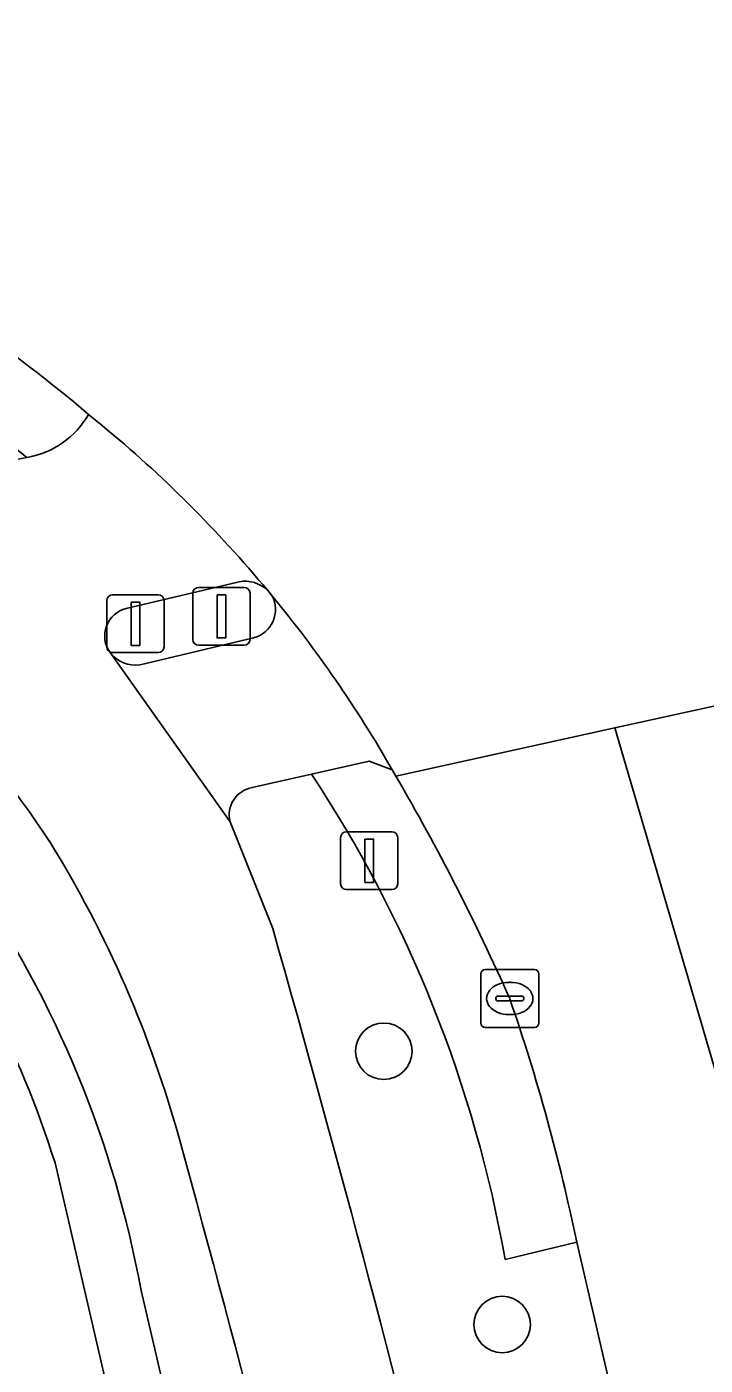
# Model space of a CAD drawing. Extents: x 156412 to 157779, y 382335 to 383768.
# Drawn here: x 156961.53 to 156973.27, y 382943.57 to 382966.75 of the extents above; entities that cross this region are included whole.
import ezdxf

# ---------------------------------------------------------------- set-up
doc = ezdxf.new("R2010")
doc.units = 0
for name, color, linetype in [('IMGEO_Berm_groen', 7, 'Continuous'), ('IMGEO_Boom', 7, 'Continuous'), ('IMGEO_Drukknoppaal', 7, 'Continuous'), ('IMGEO_Fietspad_gesloten', 7, 'Continuous'), ('IMGEO_Fietspad_open', 7, 'Continuous'), ('IMGEO_Groenvoorziening', 7, 'Continuous'), ('IMGEO_Haag', 7, 'Continuous'), ('IMGEO_Kolk', 7, 'Continuous'), ('IMGEO_Lichtmast', 7, 'Continuous'), ('IMGEO_Rijbaan_lokaal_open', 7, 'Continuous'), ('IMGEO_Rijbaan_regionaal_gesloten', 7, 'Continuous'), ('IMGEO_Verkeerseiland_open', 7, 'Continuous'), ('IMGEO_Verkeersregelinstallatiepaal', 7, 'Continuous'), ('IMGEO_Voetpad_open', 7, 'Continuous')]:
    doc.layers.add(name, color=color, linetype=linetype)

msp = doc.modelspace()

# ---------------------------------------------------------------- linework, layer by layer
at = {"layer": 'IMGEO_Berm_groen'}
for points in [[(156966.452, 382953.808), (156965.43, 382953.575)], [(156965.045, 382952.985), (156965.783, 382951.134)], [(156969, 382938.98), (156974.712, 382929.839), (156971.043, 382945.704)], [(156971.043, 382945.704), (156969.804, 382945.404)]]:
    msp.add_lwpolyline(points, dxfattribs=at)
for centre, radius, start, end in [((156946.547, 382941.181), 23.504, 50.4056, 102.3894), ((156960.594, 382963.613), 4.421, 231.1175, 282.1811), ((156948.001, 382941.578), 22.136, 9.9523, 33.5377), ((156965.506, 382953.105), 0.476, 99.1706, 194.5771), ((156640.671, 382858.578), 338.03, 13.75987, 15.89102)]:
    msp.add_arc(centre, radius, start, end, dxfattribs=at)
at = {"layer": 'IMGEO_Boom'}
for centre in [(156967.705, 382949.01), (156969.754, 382944.279)]:
    msp.add_circle(centre, 0.489, dxfattribs=at)
at = {"layer": 'IMGEO_Drukknoppaal'}
for p, q in [((156963.012, 382956.913), (156963.802, 382956.913)), ((156963.802, 382956.913), (156963.012, 382956.913)), ((156962.912, 382956.013), (156962.912, 382956.813)), ((156962.912, 382956.813), (156962.912, 382956.013)), ((156963.902, 382956.813), (156963.902, 382956.013)), ((156963.902, 382956.013), (156963.902, 382956.813)), ((156963.802, 382955.913), (156963.012, 382955.913)), ((156963.012, 382955.913), (156963.802, 382955.913))]:
    msp.add_line(p, q, dxfattribs=at)
msp.add_lwpolyline([(156963.332, 382956.788), (156963.482, 382956.788), (156963.482, 382956.038), (156963.332, 382956.038), (156963.332, 382956.788)], dxfattribs=at)
for centre, start, end in [((156963.012, 382956.813), 90, 180), ((156963.012, 382956.813), 90, 180), ((156963.802, 382956.813), 0, 90), ((156963.802, 382956.813), 360, 90), ((156963.012, 382956.013), 180, 270), ((156963.012, 382956.013), 180, 270), ((156963.802, 382956.013), 270, 0), ((156963.802, 382956.013), 270, 0)]:
    msp.add_arc(centre, 0.1, start, end, dxfattribs=at)
at = {"layer": 'IMGEO_Fietspad_gesloten'}
for points in [[(156962.829, 382959.848), (156962.597, 382960.038)], [(156963.247, 382956.677), (156965.201, 382957.14)], [(156965.783, 382951.134), (156965.045, 382952.985), (156962.968, 382955.915)]]:
    msp.add_lwpolyline(points, dxfattribs=at)
for centre, radius, start, end in [((156945.649, 382941.853), 19.526, 33.5501, 71.866), ((156960.594, 382963.613), 4.421, 231.1175, 282.1811), ((156961.276, 382960.793), 1.522, 279.5112, 330.2569), ((156948.949, 382943.066), 21.778, 39.7334, 50.4067), ((156965.302, 382956.586), 0.563, 45.3959, 100.3175), ((156963.367, 382956.201), 0.491, 104.1272, 215.6533), ((156944.982, 382942.203), 19.9, 15.3272, 31.6506), ((156640.671, 382858.578), 338.03, 13.75987, 15.89102), ((156682.4, 382869.623), 292.328, 13.12282, 15.44279)]:
    msp.add_arc(centre, radius, start, end, dxfattribs=at)
at = {"layer": 'IMGEO_Fietspad_open'}
for points in [[(156965.453, 382956.17), (156963.489, 382955.703)], [(156962.968, 382955.915), (156965.045, 382952.985)], [(156965.43, 382953.575), (156966.452, 382953.808), (156967.45, 382954.036), (156967.851, 382953.884)]]:
    msp.add_lwpolyline(points, dxfattribs=at)
for centre, radius, start, end in [((156965.322, 382956.66), 0.508, 284.9444, 28.2994), ((156948.785, 382942.953), 21.977, 29.8253, 39.393), ((156963.409, 382956.252), 0.555, 217.4223, 278.2939), ((156965.506, 382953.105), 0.476, 99.1706, 194.5771)]:
    msp.add_arc(centre, radius, start, end, dxfattribs=at)
at = {"layer": 'IMGEO_Groenvoorziening'}
msp.add_lwpolyline([(156962.016, 382947.078), (156969.739, 382913.653), (156970.724, 382913.858), (156963.505, 382944.87)], dxfattribs=at)
for centre, radius, start, end in [((156946.165, 382942.136), 16.603, 17.3166, 59.0946), ((156945.279, 382941.541), 18.527, 10.3497, 34.4235)]:
    msp.add_arc(centre, radius, start, end, dxfattribs=at)
at = {"layer": 'IMGEO_Haag'}
msp.add_lwpolyline([(156962.016, 382947.078), (156969.739, 382913.653), (156970.724, 382913.858), (156963.505, 382944.87)], dxfattribs=at)
for centre, radius, start, end in [((156946.165, 382942.136), 16.603, 17.3166, 59.0946), ((156945.279, 382941.541), 18.527, 10.3497, 34.4235)]:
    msp.add_arc(centre, radius, start, end, dxfattribs=at)
at = {"layer": 'IMGEO_Kolk'}
for p, q in [((156969.46, 382950.424), (156970.312, 382950.424)), ((156969.385, 382949.498), (156969.385, 382950.35)), ((156969.873, 382950.204), (156969.898, 382950.204)), ((156970.386, 382950.35), (156970.386, 382949.498)), ((156969.687, 382949.967), (156970.085, 382949.967)), ((156969.644, 382949.918), (156969.644, 382949.93)), ((156970.082, 382949.881), (156969.684, 382949.881)), ((156970.128, 382949.93), (156970.128, 382949.918)), ((156969.896, 382949.644), (156969.871, 382949.644)), ((156970.312, 382949.424), (156969.46, 382949.424))]:
    msp.add_line(p, q, dxfattribs=at)
for points in [[(156969.46, 382950.424), (156970.312, 382950.424)], [(156969.385, 382949.498), (156969.385, 382950.35)], [(156970.386, 382950.35), (156970.386, 382949.498)], [(156970.312, 382949.424), (156969.46, 382949.424)]]:
    msp.add_lwpolyline(points, dxfattribs=at)
for centre, radius, start, end in [((156969.462, 382950.348), 0.0765, 91.552, 178.448), ((156969.462, 382950.348), 0.0765, 91.552, 178.448), ((156970.31, 382950.348), 0.0765, 1.552, 88.448), ((156970.31, 382950.348), 0.0765, 1.552, 88.448), ((156969.684, 382949.927), 0.0403, 85.8775, 175.7526), ((156970.089, 382949.929), 0.0386, 1.7309, 96.639), ((156969.681, 382949.917), 0.0366, 178.938, 274.7102), ((156970.085, 382949.924), 0.043, 264.8664, 352.4533), ((156969.462, 382949.5), 0.0765, 181.552, 268.448), ((156969.462, 382949.5), 0.0765, 181.552, 268.448), ((156970.31, 382949.5), 0.0765, 271.552, 358.448), ((156970.31, 382949.5), 0.0765, 271.552, 358.448)]:
    msp.add_arc(centre, radius, start, end, dxfattribs=at)
for centre, major_axis, ratio, start_param, end_param in [((156969.872, 382949.924), (-0.387, 0.002), 0.722429, 4.712389, 7.853982), ((156969.897, 382949.924), (-0.39, 0.002), 0.717154, 1.570796, 4.712389)]:
    msp.add_ellipse(centre, major_axis=major_axis, ratio=ratio, start_param=start_param, end_param=end_param, dxfattribs=at)
at = {"layer": 'IMGEO_Lichtmast'}
for p, q in [((156967.057, 382952.81), (156967.847, 382952.81)), ((156967.847, 382952.81), (156967.057, 382952.81)), ((156966.957, 382951.91), (156966.957, 382952.71)), ((156966.957, 382952.71), (156966.957, 382951.91)), ((156967.947, 382952.71), (156967.947, 382951.91)), ((156967.947, 382951.91), (156967.947, 382952.71)), ((156967.847, 382951.81), (156967.057, 382951.81)), ((156967.057, 382951.81), (156967.847, 382951.81))]:
    msp.add_line(p, q, dxfattribs=at)
msp.add_lwpolyline([(156967.377, 382952.685), (156967.527, 382952.685), (156967.527, 382951.935), (156967.377, 382951.935), (156967.377, 382952.685)], dxfattribs=at)
for centre, start, end in [((156967.057, 382952.71), 90, 180), ((156967.057, 382952.71), 90, 180), ((156967.847, 382952.71), 0, 90), ((156967.847, 382952.71), 360, 90), ((156967.057, 382951.91), 180, 270), ((156967.057, 382951.91), 180, 270), ((156967.847, 382951.91), 270, 0), ((156967.847, 382951.91), 270, 0)]:
    msp.add_arc(centre, 0.1, start, end, dxfattribs=at)
at = {"layer": 'IMGEO_Rijbaan_lokaal_open'}
msp.add_lwpolyline([(156970.186, 382911.656), (156969.739, 382913.653), (156962.016, 382947.078)], dxfattribs=at)
msp.add_arc((156946.165, 382942.136), 16.603, 17.3166, 59.0946, dxfattribs=at)
at = {"layer": 'IMGEO_Rijbaan_regionaal_gesloten'}
for points in [[(156967.851, 382953.884), (156967.914, 382953.773), (156971.703, 382954.608), (156975.491, 382955.442), (156974.897, 382958.92), (156974.404, 382962.154), (156974.39, 382962.254), (156974.347, 382962.959), (156974.36, 382963.037), (156974.41, 382966.749)], [(156962.597, 382960.038), (156962.829, 382959.848)], [(156965.697, 382956.987), (156965.769, 382956.901)], [(156975.491, 382955.442), (156971.703, 382954.608), (156974.563, 382944.839)], [(156971.703, 382954.608), (156967.914, 382953.773)], [(157006.494, 382864.744), (157008.308, 382863.258), (157050.347, 382827.796), (157052.459, 382830.26), (157024.101, 382854.154), (157015.155, 382861.664), (157012.124, 382864.283), (157009.183, 382866.824), (157006.198, 382869.403), (157003.289, 382872.069), (157000.491, 382874.849), (156997.855, 382877.785), (156995.385, 382880.96), (156993.19, 382884.173), (156991.108, 382887.606), (156989.243, 382891.043), (156987.542, 382894.682), (156986.045, 382898.331), (156984.778, 382902.066), (156983.759, 382905.876), (156981.738, 382914.026), (156977.939, 382930.341), (156974.563, 382944.839), (156971.703, 382954.608)], [(156971.043, 382945.704), (156974.712, 382929.839), (156977.118, 382919.414), (156980.671, 382903.778)]]:
    msp.add_lwpolyline(points, dxfattribs=at)
for centre, radius, start, end in [((156946.456, 382941.011), 24.951, 49.6908, 61.9574), ((156948.949, 382943.066), 21.778, 39.7334, 50.4067), ((156948.785, 382942.953), 21.977, 29.8253, 39.393), ((156934.159, 382934.071), 39.084, 23.9248, 30.2713), ((156937.787, 382938.839), 33.957, 11.6631, 19.047)]:
    msp.add_arc(centre, radius, start, end, dxfattribs=at)
at = {"layer": 'IMGEO_Verkeerseiland_open'}
for points in [[(156965.201, 382957.14), (156963.247, 382956.677)], [(156965.769, 382956.901), (156965.697, 382956.987)], [(156963.489, 382955.703), (156965.453, 382956.17)], [(156967.914, 382953.773), (156967.851, 382953.884), (156967.45, 382954.036), (156966.452, 382953.808)], [(156969.804, 382945.404), (156971.043, 382945.704)]]:
    msp.add_lwpolyline(points, dxfattribs=at)
for centre, radius, start, end in [((156946.547, 382941.181), 23.504, 50.4056, 102.3894), ((156946.456, 382941.011), 24.951, 49.6908, 61.9574), ((156961.276, 382960.793), 1.522, 279.5112, 330.2569), ((156965.302, 382956.586), 0.563, 45.3959, 100.3175), ((156965.322, 382956.66), 0.508, 284.9444, 28.2994), ((156963.367, 382956.201), 0.491, 104.1272, 215.6533), ((156963.409, 382956.252), 0.555, 217.4223, 278.2939), ((156948.001, 382941.578), 22.136, 9.9523, 33.5377), ((156934.159, 382934.071), 39.084, 23.9248, 30.2713), ((156937.787, 382938.839), 33.957, 11.6631, 19.047)]:
    msp.add_arc(centre, radius, start, end, dxfattribs=at)
at = {"layer": 'IMGEO_Verkeersregelinstallatiepaal'}
for p, q in [((156964.4, 382956.141), (156964.4, 382956.941)), ((156964.4, 382956.941), (156964.4, 382956.141)), ((156964.5, 382957.041), (156965.29, 382957.041)), ((156965.29, 382957.041), (156964.5, 382957.041)), ((156965.39, 382956.941), (156965.39, 382956.141)), ((156965.39, 382956.141), (156965.39, 382956.941)), ((156965.29, 382956.041), (156964.5, 382956.041)), ((156964.5, 382956.041), (156965.29, 382956.041))]:
    msp.add_line(p, q, dxfattribs=at)
msp.add_lwpolyline([(156964.82, 382956.916), (156964.97, 382956.916), (156964.97, 382956.166), (156964.82, 382956.166), (156964.82, 382956.916)], dxfattribs=at)
for centre, start, end in [((156964.5, 382956.941), 90, 180), ((156964.5, 382956.941), 90, 180), ((156965.29, 382956.941), 0, 90), ((156965.29, 382956.941), 360, 90), ((156964.5, 382956.141), 180, 270), ((156964.5, 382956.141), 180, 270), ((156965.29, 382956.141), 270, 0), ((156965.29, 382956.141), 270, 0)]:
    msp.add_arc(centre, 0.1, start, end, dxfattribs=at)
at = {"layer": 'IMGEO_Voetpad_open'}
msp.add_lwpolyline([(156963.505, 382944.87), (156970.724, 382913.858), (156969.739, 382913.653), (156970.186, 382911.656), (156971.181, 382911.897), (156977.681, 382883.591)], dxfattribs=at)
for centre, radius, start, end in [((156945.649, 382941.853), 19.526, 33.5501, 71.866), ((156944.982, 382942.203), 19.9, 15.3272, 31.6506), ((156945.279, 382941.541), 18.527, 10.3497, 34.4235), ((156682.4, 382869.623), 292.328, 13.12282, 15.44279)]:
    msp.add_arc(centre, radius, start, end, dxfattribs=at)

doc.saveas('drawing.dxf')
